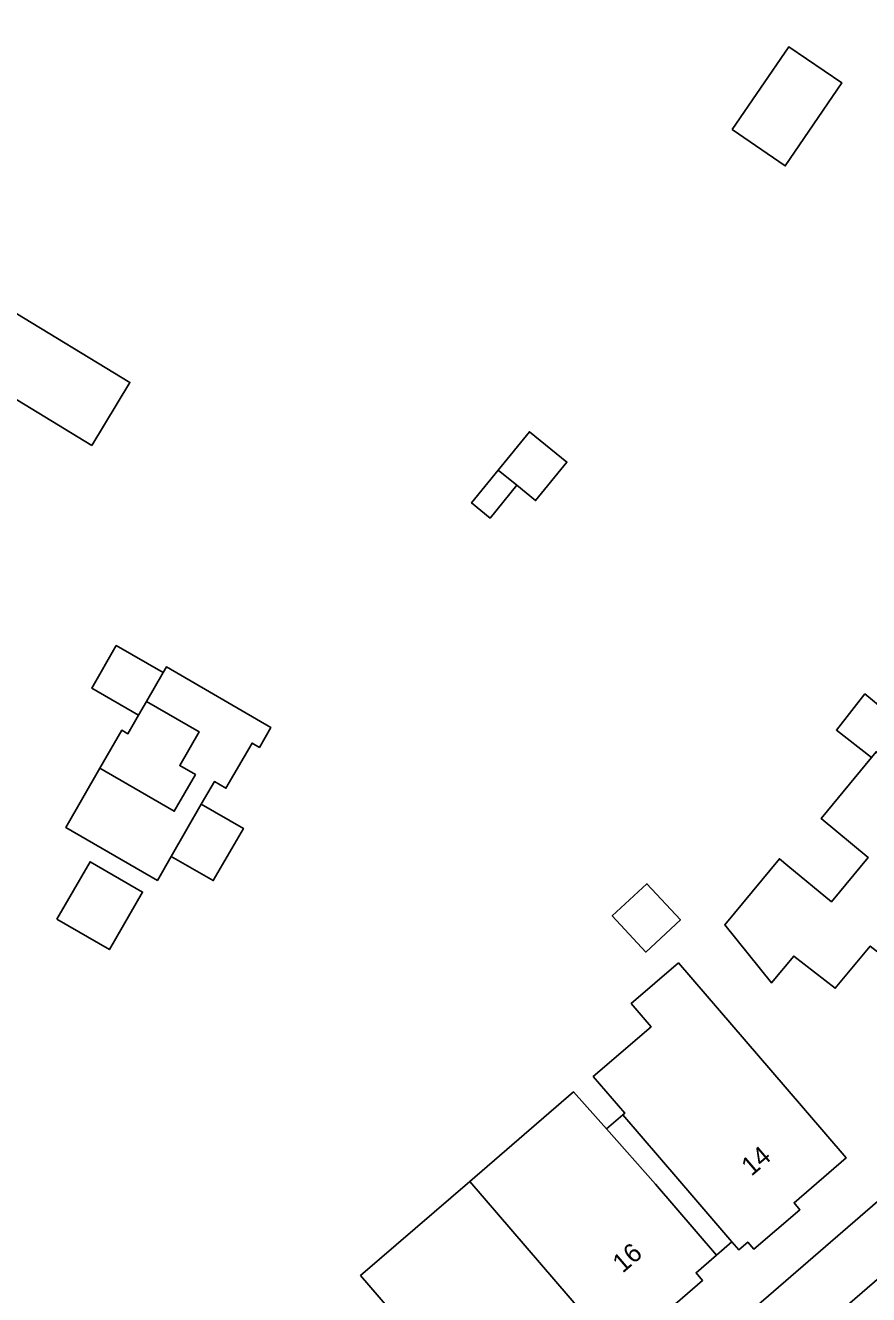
# Model space of a CAD drawing. Extents: x 161772 to 163126, y 383092 to 383917.
# Drawn here: x 162436.3 to 162481.4, y 383548.4 to 383616.2 of the extents above; entities that cross this region are included whole.
import ezdxf

# ---------------------------------------------------------------- set-up
doc = ezdxf.new("R2010")
doc.units = 0
for name, color, linetype in [('IMGEO_Erf', 7, 'Continuous'), ('IMGEO_Pand', 7, 'Continuous'), ('IMGEO_Pand_nummerreeks', 7, 'Continuous'), ('IMGEO_Pand_overbouw', 7, 'Continuous'), ('IMGEO_Rijbaan_lokaal_open', 7, 'Continuous'), ('IMGEO_Voetpad_open', 7, 'Continuous')]:
    doc.layers.add(name, color=color, linetype=linetype)

msp = doc.modelspace()

# ---------------------------------------------------------------- linework, layer by layer
at = {"layer": 'IMGEO_Erf'}
for points in [[(162462.704, 383536.779), (162483.744, 383554.98), (162500, 383574.599), (162526.947, 383607.122), (162543.804, 383623.317), (162548.918, 383628.126), (162539.791, 383641.093), (162527.133, 383641.683), (162527.105, 383641.456), (162500, 383642.583), (162442.25, 383644.984), (162375.184, 383528.714), (162418.191, 383500), (162425.357, 383495.215)], [(162481.496, 383567.012), (162479.628, 383564.76), (162477.407, 383566.479), (162476.216, 383565.042), (162473.721, 383568.14), (162476.648, 383571.673), (162477.097, 383571.301), (162479.42, 383569.376), (162481.383, 383571.745), (162478.866, 383573.829), (162481.566, 383577.087), (162479.686, 383578.547), (162481.216, 383580.476), (162482.14, 383579.711)], [(162458.908, 383544.027), (162454.265, 383549.417), (162460.093, 383554.438), (162465.645, 383559.222), (162467.411, 383557.245), (162470.019, 383554.293), (162473.282, 383550.505), (162472.187, 383549.562), (162472.538, 383549.153), (162470.269, 383547.191), (162469.915, 383547.604), (162467.652, 383545.655), (162468.036, 383545.209), (162467.356, 383544.624), (162467.717, 383544.204)]]:
    msp.add_lwpolyline(points, dxfattribs=at)
for points in [[(162474.126, 383610.606), (162477.152, 383615.034), (162479.984, 383613.1), (162476.957, 383608.671)], [(162439.904, 383593.748), (162433.39, 383597.693), (162435.424, 383601.051), (162441.938, 383597.106)], [(162461.185, 383589.863), (162460.192, 383590.671), (162461.618, 383592.423), (162463.288, 383594.476), (162465.284, 383592.852), (162463.614, 383590.799), (162462.611, 383591.616)], [(162446.389, 383570.505), (162444.145, 383571.8), (162443.405, 383570.518), (162438.504, 383573.345), (162440.328, 383576.504), (162441.501, 383578.535), (162441.824, 383578.348), (162442.396, 383579.34), (162439.893, 383580.783), (162441.203, 383583.056), (162443.709, 383581.612), (162443.882, 383581.912), (162449.471, 383578.68), (162448.858, 383577.62), (162448.46, 383577.85), (162447.065, 383575.436), (162446.448, 383575.792), (162445.751, 383574.585), (162447.996, 383573.29)], [(162438.032, 383568.441), (162439.802, 383571.51), (162442.609, 383569.891), (162440.839, 383566.823)], [(162467.708, 383568.621), (162469.56, 383570.341), (162471.355, 383568.41), (162469.503, 383566.689)], [(162466.692, 383560.036), (162469.785, 383562.701), (162468.723, 383563.934), (162471.245, 383566.107), (162476.945, 383559.49), (162480.209, 383555.701), (162477.425, 383553.302), (162477.742, 383552.933), (162475.284, 383550.816), (162474.95, 383551.203), (162474.473, 383550.793), (162474.109, 383551.216), (162471.21, 383554.582), (162468.275, 383557.989), (162468.378, 383558.079)]]:
    msp.add_lwpolyline(points, close=True, dxfattribs=at)
at = {"layer": 'IMGEO_Pand'}
for points in [[(162474.126, 383610.606), (162476.957, 383608.671), (162479.984, 383613.1), (162477.152, 383615.034)], [(162439.904, 383593.748), (162441.938, 383597.106), (162435.424, 383601.051), (162433.39, 383597.693)], [(162463.288, 383594.476), (162461.618, 383592.423), (162462.611, 383591.616), (162463.614, 383590.799), (162465.284, 383592.852)], [(162462.611, 383591.616), (162461.618, 383592.423), (162460.192, 383590.671), (162461.185, 383589.863)], [(162491.689, 383568.92), (162491.827, 383569.086), (162491.399, 383569.44), (162493.8, 383572.337), (162494.053, 383572.128), (162495.473, 383573.841), (162495.15, 383574.109), (162496.014, 383575.152), (162492.165, 383578.343), (162488.671, 383581.24), (162486.746, 383582.836), (162485.376, 383583.002), (162484.991, 383583.321), (162482.14, 383579.711), (162481.216, 383580.476), (162479.686, 383578.547), (162481.566, 383577.087), (162481.806, 383577.39), (162484.569, 383575.1), (162484.436, 383574.932)], [(162443.709, 383581.612), (162441.203, 383583.056), (162439.893, 383580.783), (162442.396, 383579.34), (162442.821, 383580.077)], [(162440.328, 383576.504), (162438.504, 383573.345), (162443.405, 383570.518), (162444.145, 383571.8), (162445.751, 383574.585), (162446.448, 383575.792), (162447.065, 383575.436), (162448.46, 383577.85), (162448.858, 383577.62), (162449.471, 383578.68), (162443.882, 383581.912), (162443.709, 383581.612), (162442.821, 383580.077), (162445.638, 383578.449), (162444.598, 383576.65), (162445.432, 383576.168), (162444.302, 383574.21)], [(162445.638, 383578.449), (162442.821, 383580.077), (162442.396, 383579.34), (162441.824, 383578.348), (162441.501, 383578.535), (162440.328, 383576.504), (162444.302, 383574.21), (162445.432, 383576.168), (162444.598, 383576.65)], [(162491.689, 383568.92), (162484.436, 383574.932), (162484.569, 383575.1), (162481.806, 383577.39), (162481.566, 383577.087), (162478.866, 383573.829), (162481.383, 383571.745), (162479.42, 383569.376), (162477.097, 383571.301), (162476.648, 383571.673), (162473.721, 383568.14), (162476.216, 383565.042), (162477.407, 383566.479), (162479.628, 383564.76), (162481.496, 383567.012), (162486.735, 383562.944)], [(162445.751, 383574.585), (162444.145, 383571.8), (162446.389, 383570.505), (162447.996, 383573.29)], [(162438.032, 383568.441), (162440.839, 383566.823), (162442.609, 383569.891), (162439.802, 383571.51)], [(162469.503, 383566.689), (162471.355, 383568.41), (162469.56, 383570.341), (162467.708, 383568.621)], [(162474.109, 383551.216), (162474.473, 383550.793), (162474.95, 383551.203), (162475.284, 383550.816), (162477.742, 383552.933), (162477.425, 383553.302), (162480.209, 383555.701), (162476.945, 383559.49), (162471.245, 383566.107), (162468.723, 383563.934), (162469.785, 383562.701), (162466.692, 383560.036), (162468.378, 383558.079), (162468.275, 383557.989), (162471.21, 383554.582)], [(162460.093, 383554.438), (162467.652, 383545.655), (162469.915, 383547.604), (162470.269, 383547.191), (162472.538, 383549.153), (162472.187, 383549.562), (162473.282, 383550.505), (162470.019, 383554.293), (162467.411, 383557.245), (162465.645, 383559.222)]]:
    msp.add_lwpolyline(points, close=True, dxfattribs=at)
msp.add_lwpolyline([(162467.717, 383544.204), (162467.356, 383544.624), (162468.036, 383545.209), (162467.652, 383545.655), (162460.093, 383554.438), (162454.265, 383549.417), (162458.908, 383544.027), (162462.172, 383540.239), (162465.184, 383542.833), (162465.567, 383542.388)], dxfattribs=at)
at = {"layer": 'IMGEO_Pand_overbouw'}
msp.add_lwpolyline([(162467.411, 383557.245), (162470.019, 383554.293), (162473.282, 383550.505), (162474.109, 383551.216), (162471.21, 383554.582), (162468.275, 383557.989)], close=True, dxfattribs=at)
at = {"layer": 'IMGEO_Rijbaan_lokaal_open'}
msp.add_lwpolyline([(162490.049, 383548.342), (162490.534, 383548.934), (162485.735, 383552.822), (162484.483, 383551.467), (162468.577, 383537.721)], dxfattribs=at)
at = {"layer": 'IMGEO_Voetpad_open'}
for points in [[(162549.66, 383629.858), (162548.918, 383628.126), (162543.804, 383623.317), (162526.947, 383607.122), (162500, 383574.599), (162483.744, 383554.98), (162462.704, 383536.779), (162467.807, 383530.859), (162432.045, 383500), (162426.613, 383495.312), (162428.778, 383494.029), (162435.72, 383500), (162437.045, 383501.14), (162437.192, 383501.282), (162438.691, 383502.574), (162438.438, 383502.865), (162441.394, 383505.425), (162441.654, 383505.126), (162443.112, 383506.379), (162469.395, 383528.971)], [(162468.577, 383537.721), (162484.483, 383551.467), (162485.735, 383552.822), (162487.591, 383555.051), (162488.243, 383555.841), (162487.915, 383556.108), (162490.371, 383559.116), (162490.713, 383558.838), (162499.96, 383570.06), (162503.132, 383574.038), (162507.749, 383579.508), (162511.095, 383583.664), (162510.859, 383583.859), (162513.286, 383586.801), (162513.52, 383586.607), (162520.458, 383594.506), (162527.435, 383602.384), (162532.418, 383607.776), (162537.203, 383612.786), (162540.103, 383615.776), (162538.984, 383617.258), (162540.462, 383618.813), (162542.308, 383616.755)]]:
    msp.add_lwpolyline(points, dxfattribs=at)

# ---------------------------------------------------------------- texts
at = {"layer": 'IMGEO_Pand_nummerreeks'}
for s, rotation, p in [('14', 40.5519, (162475.146, 383554.686)), ('16', 40.74347, (162468.265, 383549.51))]:
    msp.add_text(s, height=1, rotation=rotation, dxfattribs=at).set_placement(p)

doc.saveas('drawing.dxf')
